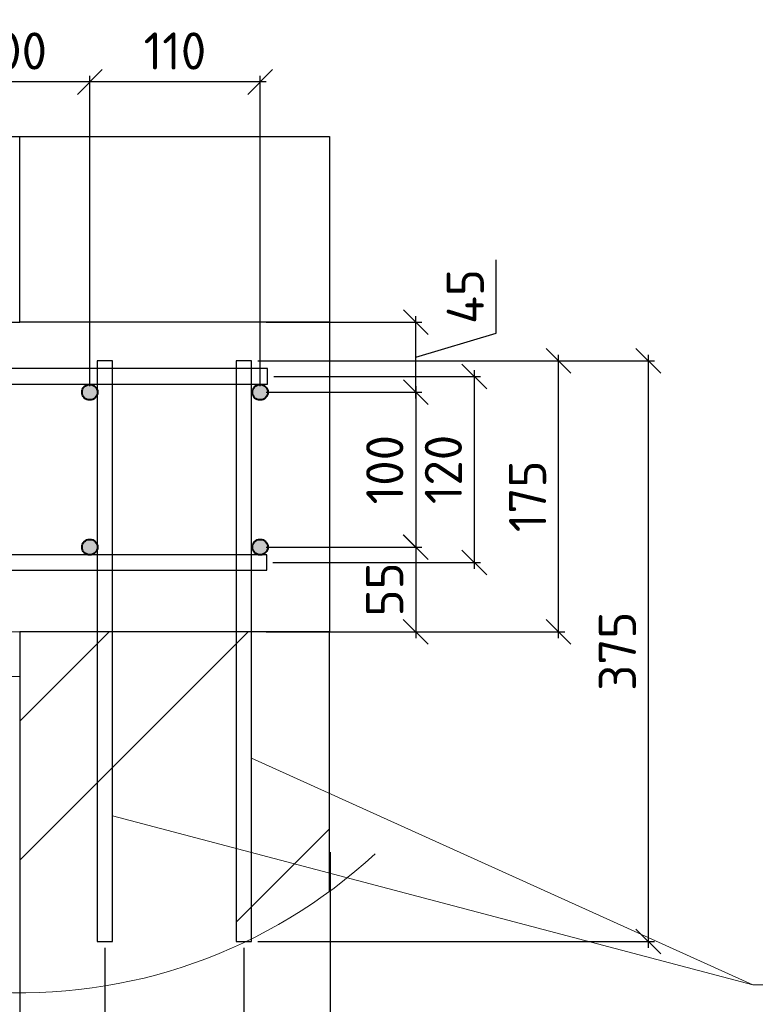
# Model space of a CAD drawing. Header units: millimetres. Extents: x 125896 to 2572636, y -120305 to 130347.
# Tile 295 of 320: x 425117 to 429867, y 85597 to 91956. Entities that reach past the tile are written whole.
import ezdxf

# ---------------------------------------------------------------- set-up
doc = ezdxf.new("R2010")
doc.units = ezdxf.units.MM
doc.linetypes.add('CENTER', pattern=[2, 1.25, -0.25, 0.25, -0.25])
for name, color, linetype, lineweight in [('Арматура', 152, 'Continuous', 40), ('ОСИ', 7, 'CENTER', 15), ('Столовая Двери и окна', 7, 'Continuous', 15), ('ТЕКСТ', 7, 'Continuous', 15)]:
    doc.layers.add(name, color=color, linetype=linetype, lineweight=lineweight)
doc.layers.add('ФВ-2', color=7, linetype='Continuous')
doc.styles.add('GOST-2.304_Type-B', font='GOST Common.ttf')
doc.styles.get("Standard").update_dxf_attribs({"font": 'isocpeur.ttf'})
doc.styles.add('ГОСТ', font='isocpeur.ttf')
doc.dimstyles.new('Осевые', dxfattribs={"dimscale": 0.7, "dimtxt": 450, "dimasz": 400, "dimexe": 100, "dimexo": 100, "dimgap": 100, "dimtad": 1, "dimdec": 0, "dimzin": 0, "dimdsep": 46, "dimtxsty": 'Standard', "dimblk": 'OBLIQUE', "dimcen": 9, "dimdle": 100, "dimazin": 0, "dimtm": 1e-09, "dimtfac": 1, "dimtdec": 0, "dimtofl": 0, "dimtmove": 0, "dimatfit": 3, "dimfxl": 1, "dimtolj": 1, "dimtzin": 0, "dimarcsym": 0})

# ---------------------------------------------------------------- blocks, each defined once
blk = doc.blocks.new('_OBLIQUE')
at = {"color": 0, "linetype": 'ByBlock'}
blk.add_line((-0.5, -0.5), (0.5, 0.5), dxfattribs=at)
blk = doc.blocks.new('*D345')
at = {"layer": 'Defpoints', "color": 0, "linetype": 'ByBlock', "lineweight": 20, "ltscale": 13, "transparency": 16777216}
for p in [(428324.5, 101281, -900), (428944.3, 100351.2), (406433.2, 86686.8, -900)]:
    blk.add_point(p, dxfattribs=at)
at = {"layer": 'ОСИ', "color": 0, "linetype": 'ByBlock', "lineweight": -2, "ltscale": 13, "transparency": 16777216}
for p, q in [((428343.9, 101251.9), (428963.7, 100322.1)), ((407024, 85737.6), (428973.4, 100370.6)), ((406452.7, 86657.7), (407072.5, 85727.9))]:
    blk.add_line(p, q, dxfattribs=at)
at = {"layer": 'ОСИ', "color": 0, "linetype": 'ByBlock', "lineweight": -2, "ltscale": 13, "transparency": 16777216, "xscale": 140, "yscale": 140, "zscale": 140}
for p, rotation in [((428944.3, 100351.2), 33.69006752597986), ((407053.1, 85757), 213.6900675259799)]:
    blk.add_blockref('_OBLIQUE', p, dxfattribs=dict(at, rotation=rotation))
at = {"layer": 'ОСИ', "color": 0, "linetype": 'ByBlock', "ltscale": 13, "transparency": 16777216, "insert": (417901.6, 93199.7), "char_height": 210, "attachment_point": 5, "rotation": 33.69007}
blk.add_mtext('\\A1;5262', dxfattribs=at)
blk = doc.blocks.new('*D346')
at = {"layer": 'Defpoints', "color": 0, "linetype": 'ByBlock', "lineweight": 20, "ltscale": 13, "transparency": 16777216}
for p in [(428012, 101707.7, -995.9), (429242.3, 99862.2), (405455.1, 86669.8, -995.9)]:
    blk.add_point(p, dxfattribs=at)
at = {"layer": 'ОСИ', "color": 0, "linetype": 'ByBlock', "lineweight": -2, "ltscale": 13, "transparency": 16777216}
for p, q in [((428031.4, 101678.5), (429261.7, 99833.1)), ((406656.3, 84804.9), (429271.4, 99881.6)), ((405474.5, 86640.6), (406704.9, 84795.2))]:
    blk.add_line(p, q, dxfattribs=at)
at = {"layer": 'ОСИ', "color": 0, "linetype": 'ByBlock', "lineweight": -2, "ltscale": 13, "transparency": 16777216, "xscale": 140, "yscale": 140, "zscale": 140}
for p, rotation in [((429242.3, 99862.2), 33.69006752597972), ((406685.4, 84824.3), 213.6900675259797)]:
    blk.add_blockref('_OBLIQUE', p, dxfattribs=dict(at, rotation=rotation))
at = {"layer": 'ОСИ', "color": 0, "linetype": 'ByBlock', "ltscale": 13, "transparency": 16777216, "insert": (417866.8, 92488.8), "char_height": 210, "attachment_point": 5, "rotation": 33.69007}
blk.add_mtext('\\A1;5422', dxfattribs=at)
blk = doc.blocks.new('*D380')
at = {"layer": 'Defpoints', "color": 0, "linetype": 'ByBlock', "lineweight": 20, "ltscale": 13, "transparency": 16777216}
for p in [(425117.1, 86990.8), (425667.1, 86002.4), (425667.1, 85143)]:
    blk.add_point(p, dxfattribs=at)
at = {"layer": 'ОСИ', "color": 0, "linetype": 'ByBlock', "lineweight": -2, "ltscale": 13, "transparency": 16777216}
for p, q in [((425117.1, 86950.8), (425117.1, 85103)), ((425667.1, 85962.4), (425667.1, 85103)), ((425077.1, 85143), (425707.1, 85143))]:
    blk.add_line(p, q, dxfattribs=at)
at = {"layer": 'ОСИ', "color": 0, "linetype": 'ByBlock', "lineweight": -2, "ltscale": 13, "transparency": 16777216, "xscale": 160, "yscale": 160, "zscale": 160, "rotation": 180}
blk.add_blockref('_OBLIQUE', (425117.1, 85143), dxfattribs=at)
at = {"layer": 'ОСИ', "color": 0, "linetype": 'ByBlock', "lineweight": -2, "ltscale": 13, "transparency": 16777216, "xscale": 160, "yscale": 160, "zscale": 160}
blk.add_blockref('_OBLIQUE', (425667.1, 85143), dxfattribs=at)
at = {"layer": 'ОСИ', "color": 0, "linetype": 'ByBlock', "ltscale": 13, "transparency": 16777216, "insert": (425392.1, 85343), "char_height": 240, "attachment_point": 5}
blk.add_mtext('\\A1;55', dxfattribs=at)
blk = doc.blocks.new('*D381')
at = {"layer": 'Defpoints', "color": 0, "linetype": 'ByBlock', "lineweight": 20, "ltscale": 13, "transparency": 16777216}
for p in [(425667.1, 86002.4), (426564.7, 86002.4), (426564.7, 85143)]:
    blk.add_point(p, dxfattribs=at)
at = {"layer": 'ОСИ', "color": 0, "linetype": 'ByBlock', "lineweight": -2, "ltscale": 13, "transparency": 16777216}
for p, q in [((425667.1, 85962.4), (425667.1, 85103)), ((426564.7, 85962.4), (426564.7, 85103)), ((425627.1, 85143), (426604.7, 85143))]:
    blk.add_line(p, q, dxfattribs=at)
at = {"layer": 'ОСИ', "color": 0, "linetype": 'ByBlock', "lineweight": -2, "ltscale": 13, "transparency": 16777216, "xscale": 160, "yscale": 160, "zscale": 160, "rotation": 180}
blk.add_blockref('_OBLIQUE', (425667.1, 85143), dxfattribs=at)
at = {"layer": 'ОСИ', "color": 0, "linetype": 'ByBlock', "lineweight": -2, "ltscale": 13, "transparency": 16777216, "xscale": 160, "yscale": 160, "zscale": 160}
blk.add_blockref('_OBLIQUE', (426564.7, 85143), dxfattribs=at)
at = {"layer": 'ОСИ', "color": 0, "linetype": 'ByBlock', "ltscale": 13, "transparency": 16777216, "insert": (426115.9, 85343), "char_height": 240, "attachment_point": 5}
blk.add_mtext('\\A1;90', dxfattribs=at)
blk = doc.blocks.new('*D328')
at = {"layer": 'Defpoints', "color": 0, "linetype": 'ByBlock', "lineweight": 20, "ltscale": 13, "transparency": 16777216}
for p in [(427122.6, 86620), (426564.7, 86002.4), (427122.6, 85143)]:
    blk.add_point(p, dxfattribs=at)
at = {"layer": 'ОСИ', "color": 0, "linetype": 'ByBlock', "lineweight": -2, "ltscale": 13, "transparency": 16777216}
for p, q in [((427122.6, 86580), (427122.6, 85103)), ((426564.7, 85962.4), (426564.7, 85103)), ((426524.7, 85143), (427162.6, 85143))]:
    blk.add_line(p, q, dxfattribs=at)
at = {"layer": 'ОСИ', "color": 0, "linetype": 'ByBlock', "lineweight": -2, "ltscale": 13, "transparency": 16777216, "xscale": 160, "yscale": 160, "zscale": 160, "rotation": 180}
blk.add_blockref('_OBLIQUE', (426564.7, 85143), dxfattribs=at)
at = {"layer": 'ОСИ', "color": 0, "linetype": 'ByBlock', "lineweight": -2, "ltscale": 13, "transparency": 16777216, "xscale": 160, "yscale": 160, "zscale": 160}
blk.add_blockref('_OBLIQUE', (427122.6, 85143), dxfattribs=at)
at = {"layer": 'ОСИ', "color": 0, "linetype": 'ByBlock', "ltscale": 13, "transparency": 16777216, "insert": (426843.7, 85343), "char_height": 240, "attachment_point": 5}
blk.add_mtext('\\A1;55', dxfattribs=at)
blk = doc.blocks.new('*D382')
at = {"layer": 'Defpoints', "color": 0, "linetype": 'ByBlock', "lineweight": 20, "ltscale": 13, "transparency": 16777216}
for p in [(426614.7, 89752.4), (429176.3, 89752.4), (426614.7, 86002.4)]:
    blk.add_point(p, dxfattribs=at)
at = {"layer": 'ОСИ', "color": 0, "linetype": 'ByBlock', "lineweight": -2, "ltscale": 13, "transparency": 16777216}
for p, q in [((429176.3, 85962.4), (429176.3, 89792.4)), ((426654.7, 89752.4), (429216.3, 89752.4)), ((426654.7, 86002.4), (429216.3, 86002.4))]:
    blk.add_line(p, q, dxfattribs=at)
at = {"layer": 'ОСИ', "color": 0, "linetype": 'ByBlock', "lineweight": -2, "ltscale": 13, "transparency": 16777216, "xscale": 160, "yscale": 160, "zscale": 160}
for p, rotation in [((429176.3, 89752.4), 90), ((429176.3, 86002.4), 270)]:
    blk.add_blockref('_OBLIQUE', p, dxfattribs=dict(at, rotation=rotation))
at = {"layer": 'ОСИ', "color": 0, "linetype": 'ByBlock', "ltscale": 13, "transparency": 16777216, "insert": (428976.3, 87877.4), "char_height": 240, "attachment_point": 5, "rotation": 90}
blk.add_mtext('\\A1;375', dxfattribs=at)
blk = doc.blocks.new('*D383')
at = {"layer": 'Defpoints', "color": 0, "linetype": 'ByBlock', "lineweight": 20, "ltscale": 13, "transparency": 16777216}
for p in [(427117.1, 89752.4), (428596.3, 89752.4), (427117.1, 88002.4)]:
    blk.add_point(p, dxfattribs=at)
at = {"layer": 'ОСИ', "color": 0, "linetype": 'ByBlock', "lineweight": -2, "ltscale": 13, "transparency": 16777216}
for p, q in [((428596.3, 87962.4), (428596.3, 89792.4)), ((427157.1, 89752.4), (428636.3, 89752.4)), ((427157.1, 88002.4), (428636.3, 88002.4))]:
    blk.add_line(p, q, dxfattribs=at)
at = {"layer": 'ОСИ', "color": 0, "linetype": 'ByBlock', "lineweight": -2, "ltscale": 13, "transparency": 16777216, "xscale": 160, "yscale": 160, "zscale": 160}
for p, rotation in [((428596.3, 89752.4), 90), ((428596.3, 88002.4), 270)]:
    blk.add_blockref('_OBLIQUE', p, dxfattribs=dict(at, rotation=rotation))
at = {"layer": 'ОСИ', "color": 0, "linetype": 'ByBlock', "ltscale": 13, "transparency": 16777216, "insert": (428396.3, 88877.4), "char_height": 240, "attachment_point": 5, "rotation": 90}
blk.add_mtext('\\A1;175', dxfattribs=at)
blk = doc.blocks.new('*D384')
at = {"layer": 'Defpoints', "color": 0, "linetype": 'ByBlock', "lineweight": 20, "ltscale": 13, "transparency": 16777216}
for p in [(426669.4, 89550), (426669.4, 88550), (427674.1, 88550)]:
    blk.add_point(p, dxfattribs=at)
at = {"layer": 'ОСИ', "color": 0, "linetype": 'ByBlock', "lineweight": -2, "ltscale": 13, "transparency": 16777216}
for p, q in [((426709.4, 89550), (427714.1, 89550)), ((427674.1, 89590), (427674.1, 88510)), ((426709.4, 88550), (427714.1, 88550))]:
    blk.add_line(p, q, dxfattribs=at)
at = {"layer": 'ОСИ', "color": 0, "linetype": 'ByBlock', "lineweight": -2, "ltscale": 13, "transparency": 16777216, "xscale": 160, "yscale": 160, "zscale": 160}
for p, rotation in [((427674.1, 89550), 90), ((427674.1, 88550), 270)]:
    blk.add_blockref('_OBLIQUE', p, dxfattribs=dict(at, rotation=rotation))
at = {"layer": 'ОСИ', "color": 0, "linetype": 'ByBlock', "ltscale": 13, "transparency": 16777216, "insert": (427474.1, 89050), "char_height": 240, "attachment_point": 5, "rotation": 90}
blk.add_mtext('\\A1;100', dxfattribs=at)
blk = doc.blocks.new('*D385')
at = {"layer": 'Defpoints', "color": 0, "linetype": 'ByBlock', "lineweight": 20, "ltscale": 13, "transparency": 16777216}
for p in [(426669.4, 90002.4), (427674.1, 90002.4), (426669.4, 89550)]:
    blk.add_point(p, dxfattribs=at)
at = {"layer": 'ОСИ', "color": 0, "linetype": 'ByBlock', "lineweight": -2, "ltscale": 13, "transparency": 16777216}
for p, q in [((428194.1, 89932.2), (428194.1, 90404.2)), ((427674.1, 89510), (427674.1, 90042.4)), ((426709.4, 90002.4), (427714.1, 90002.4)), ((427674.1, 89776.2), (428194.1, 89932.2)), ((426709.4, 89550), (427714.1, 89550))]:
    blk.add_line(p, q, dxfattribs=at)
at = {"layer": 'ОСИ', "color": 0, "linetype": 'ByBlock', "lineweight": -2, "ltscale": 13, "transparency": 16777216, "xscale": 160, "yscale": 160, "zscale": 160}
for p, rotation in [((427674.1, 90002.4), 90), ((427674.1, 89550), 270)]:
    blk.add_blockref('_OBLIQUE', p, dxfattribs=dict(at, rotation=rotation))
at = {"layer": 'ОСИ', "color": 0, "linetype": 'ByBlock', "ltscale": 13, "transparency": 16777216, "insert": (427994.1, 90168.2), "char_height": 240, "attachment_point": 5, "rotation": 90}
blk.add_mtext('\\A1;45', dxfattribs=at)
blk = doc.blocks.new('*D386')
at = {"layer": 'Defpoints', "color": 0, "linetype": 'ByBlock', "lineweight": 20, "ltscale": 13, "transparency": 16777216}
for p in [(426669.4, 88550), (426669.4, 88002.4), (427673.7, 88002.4)]:
    blk.add_point(p, dxfattribs=at)
at = {"layer": 'ОСИ', "color": 0, "linetype": 'ByBlock', "lineweight": -2, "ltscale": 13, "transparency": 16777216}
for p, q in [((427673.7, 88590), (427673.7, 87962.4)), ((426709.4, 88550), (427713.7, 88550)), ((426709.4, 88002.4), (427713.7, 88002.4))]:
    blk.add_line(p, q, dxfattribs=at)
at = {"layer": 'ОСИ', "color": 0, "linetype": 'ByBlock', "lineweight": -2, "ltscale": 13, "transparency": 16777216, "xscale": 160, "yscale": 160, "zscale": 160}
for p, rotation in [((427673.7, 88550), 90), ((427673.7, 88002.4), 270)]:
    blk.add_blockref('_OBLIQUE', p, dxfattribs=dict(at, rotation=rotation))
at = {"layer": 'ОСИ', "color": 0, "linetype": 'ByBlock', "ltscale": 13, "transparency": 16777216, "insert": (427473.7, 88276.2), "char_height": 240, "attachment_point": 5, "rotation": 90}
blk.add_mtext('\\A1;55', dxfattribs=at)
blk = doc.blocks.new('*D387')
at = {"layer": 'Defpoints', "color": 0, "linetype": 'ByBlock', "lineweight": 20, "ltscale": 13, "transparency": 16777216}
for p in [(426717.1, 89652.4), (428052.5, 89652.4), (426712.2, 88450.1)]:
    blk.add_point(p, dxfattribs=at)
at = {"layer": 'ОСИ', "color": 0, "linetype": 'ByBlock', "lineweight": -2, "ltscale": 13, "transparency": 16777216}
for p, q in [((428052.5, 88410.1), (428052.5, 89692.4)), ((426757.1, 89652.4), (428092.5, 89652.4)), ((426752.2, 88450.1), (428092.5, 88450.1))]:
    blk.add_line(p, q, dxfattribs=at)
at = {"layer": 'ОСИ', "color": 0, "linetype": 'ByBlock', "lineweight": -2, "ltscale": 13, "transparency": 16777216, "xscale": 160, "yscale": 160, "zscale": 160}
for p, rotation in [((428052.5, 89652.4), 90), ((428052.5, 88450.1), 270)]:
    blk.add_blockref('_OBLIQUE', p, dxfattribs=dict(at, rotation=rotation))
at = {"layer": 'ОСИ', "color": 0, "linetype": 'ByBlock', "ltscale": 13, "transparency": 16777216, "insert": (427852.5, 89051.2), "char_height": 240, "attachment_point": 5, "rotation": 90}
blk.add_mtext('\\A1;120', dxfattribs=at)
blk = doc.blocks.new('*D388')
at = {"layer": 'Defpoints', "color": 0, "linetype": 'ByBlock', "lineweight": 20, "ltscale": 13, "transparency": 16777216}
for p in [(425569.4, 91553.9), (425569.4, 89550), (426669.4, 89550)]:
    blk.add_point(p, dxfattribs=at)
at = {"layer": 'ОСИ', "color": 0, "linetype": 'ByBlock', "lineweight": -2, "ltscale": 13, "transparency": 16777216}
for p, q in [((425569.4, 89590), (425569.4, 91593.9)), ((426669.4, 89590), (426669.4, 91593.9)), ((426709.4, 91553.9), (425529.4, 91553.9))]:
    blk.add_line(p, q, dxfattribs=at)
at = {"layer": 'ОСИ', "color": 0, "linetype": 'ByBlock', "lineweight": -2, "ltscale": 13, "transparency": 16777216, "xscale": 160, "yscale": 160, "zscale": 160, "rotation": 180}
blk.add_blockref('_OBLIQUE', (425569.4, 91553.9), dxfattribs=at)
at = {"layer": 'ОСИ', "color": 0, "linetype": 'ByBlock', "lineweight": -2, "ltscale": 13, "transparency": 16777216, "xscale": 160, "yscale": 160, "zscale": 160}
blk.add_blockref('_OBLIQUE', (426669.4, 91553.9), dxfattribs=at)
at = {"layer": 'ОСИ', "color": 0, "linetype": 'ByBlock', "ltscale": 13, "transparency": 16777216, "insert": (426119.4, 91753.9), "char_height": 240, "attachment_point": 5}
blk.add_mtext('\\A1;110', dxfattribs=at)
blk = doc.blocks.new('*D389')
at = {"layer": 'Defpoints', "color": 0, "linetype": 'ByBlock', "lineweight": 20, "ltscale": 13, "transparency": 16777216}
for p in [(424569.4, 91553.9), (424569.4, 89550), (425569.4, 89550)]:
    blk.add_point(p, dxfattribs=at)
at = {"layer": 'ОСИ', "color": 0, "linetype": 'ByBlock', "lineweight": -2, "ltscale": 13, "transparency": 16777216}
for p, q in [((424569.4, 89590), (424569.4, 91593.9)), ((425569.4, 89590), (425569.4, 91593.9)), ((425609.4, 91553.9), (424529.4, 91553.9))]:
    blk.add_line(p, q, dxfattribs=at)
at = {"layer": 'ОСИ', "color": 0, "linetype": 'ByBlock', "lineweight": -2, "ltscale": 13, "transparency": 16777216, "xscale": 160, "yscale": 160, "zscale": 160, "rotation": 180}
blk.add_blockref('_OBLIQUE', (424569.4, 91553.9), dxfattribs=at)
at = {"layer": 'ОСИ', "color": 0, "linetype": 'ByBlock', "lineweight": -2, "ltscale": 13, "transparency": 16777216, "xscale": 160, "yscale": 160, "zscale": 160}
blk.add_blockref('_OBLIQUE', (425569.4, 91553.9), dxfattribs=at)
at = {"layer": 'ОСИ', "color": 0, "linetype": 'ByBlock', "ltscale": 13, "transparency": 16777216, "insert": (425069.4, 91753.9), "char_height": 240, "attachment_point": 5}
blk.add_mtext('\\A1;100', dxfattribs=at)

msp = doc.modelspace()

# ---------------------------------------------------------------- hatches: boundary and pattern name
at = {"layer": 'Арматура'}
h = msp.add_hatch(color=256, dxfattribs=at)
edge = h.paths.add_edge_path()
edge.add_arc((425569.4, 89550), 50, 0, 360)
h = msp.add_hatch(color=256, dxfattribs=at)
edge = h.paths.add_edge_path()
edge.add_arc((426669.4, 89550), 50, 0, 360)
h = msp.add_hatch(color=256, dxfattribs=at)
edge = h.paths.add_edge_path()
edge.add_arc((425569.4, 88550), 50, 0, 360)
h = msp.add_hatch(color=256, dxfattribs=at)
edge = h.paths.add_edge_path()
edge.add_arc((426669.4, 88550), 50, 0, 360)
at = {"layer": 'ФВ-2', "lineweight": 20, "true_color": 0x000000}
h = msp.add_hatch(dxfattribs=at)
h.set_pattern_fill('ANSI32', color=18, scale=200)
h.set_pattern_definition([(45, (-2399534.9, -913337), (-1347.0384, 1347.0384), []), (45, (-2398636.9, -913337), (-1347.0384, 1347.0384), [])])
edge = h.paths.add_edge_path()
edge.add_line((427117.1, 86325.6), (427117.1, 88002.4))
edge.add_line((427117.1, 88002.4), (425117.1, 88002.4))
edge.add_line((425117.1, 88002.4), (425117.1, 85670.3))

# ---------------------------------------------------------------- linework, layer by layer
at = {"layer": 'Арматура'}
for centre in [(425569.4, 89550), (426669.4, 89550), (425569.4, 88550), (426669.4, 88550)]:
    msp.add_circle(centre, 50, dxfattribs=at)
at = {"layer": 'Столовая Двери и окна', "color": 18, "lineweight": 30, "true_color": 0x000000}
for p, q in [((422511.3, 91202.4), (425117.1, 91202.4)), ((427117.1, 90002.4), (427117.1, 88002.4))]:
    msp.add_line(p, q, dxfattribs=at)
at = {"layer": 'Столовая Двери и окна', "color": 18, "lineweight": 20, "true_color": 0x000000}
for p, q in [((429850.9, 85724), (426614.7, 87186.1)), ((425717.1, 86815.1), (429850.9, 85724)), ((429850.9, 85724), (433621.4, 85724))]:
    msp.add_line(p, q, dxfattribs=at)
at = {"layer": 'Столовая Двери и окна', "color": 18, "lineweight": 30, "true_color": 0x000000}
msp.add_lwpolyline([(427117.1, 90002.4), (425117.1, 90002.4), (425117.1, 91202.4), (427117.1, 91202.4)], close=True, dxfattribs=at)
for points in [[(421874.3, 90002.4), (423117.1, 90002.4), (423117.1, 90002.4), (425117.1, 90002.4)], [(427117.1, 86325.6), (427117.1, 88002.4), (425117.1, 88002.4), (425117.1, 85670.3)]]:
    msp.add_lwpolyline(points, dxfattribs=at)
at = {"layer": 'Столовая Двери и окна', "color": 5, "lineweight": 30}
for points in [[(425717.1, 89752.4), (425617.1, 89752.4), (425617.1, 86002.4), (425717.1, 86002.4)], [(426614.7, 89752.4), (426514.7, 89752.4), (426514.7, 86002.4), (426614.7, 86002.4)]]:
    msp.add_lwpolyline(points, close=True, dxfattribs=at)
at = {"layer": 'Столовая Двери и окна', "color": 146, "lineweight": 30, "true_color": 0x105689}
for points in [[(421782.8, 89602.4), (426717.1, 89602.4), (426717.1, 89702.4), (421800.9, 89702.4)], [(421800.4, 88400.1), (426712.2, 88400.1), (426712.2, 88500.1), (421782.4, 88500.1)]]:
    msp.add_lwpolyline(points, dxfattribs=at)
at = {"layer": 'Столовая Двери и окна', "color": 18, "lineweight": 20, "true_color": 0x000000, "elevation": -1800}
msp.add_lwpolyline([(422611.9, 86781.4), (424009.8, 87713.3), (425117.1, 87713.3), (425117.1, 88002.4), (423817.1, 88002.4), (422391.3, 87051.8)], dxfattribs=at)
at = {"layer": 'Столовая Двери и окна', "color": 18, "lineweight": 20, "true_color": 0x000000}
msp.add_arc((425117.1, 89050), 3379.7, 266.25741, 312.77266, dxfattribs=at)

# ---------------------------------------------------------------- texts
at = {"insert": (226281.3, 113282.4), "char_height": 250, "attachment_point": 1, "style": 'ГОСТ'}
msp.add_mtext_dynamic_manual_height_columns('\\A1;\\pi9384.38;{\\H1.5152x;\\P\\pi1250;Общие указания\\P\\pi250;}1.^IРабочая документация разработана в соответствии с заданием на проектирование, требованиями действующих технических регламентов, стандартов, сводов правил и других документов, содержащих установленные требования.\\P2.^IРабочая документация выполнена в соответствии со следующими нормативными и техническими документами:\\P-^IСП 20.13330.2016 "Нагрузки и Воздействия";\\P-^IСП 63.13330.2012 "Бетонные и железобетонные конструкции. Основные положения";\\P-^IСП 22.13330.2016 "Основания зданий и сооружений";\\P-^IСП 45.13330.2012 "Земляные сооружения, основания и фундаменты".\\P3.   За относительную отметку 0,000 принята отметка чистого пола первого этажа.\\P4.^IПеречень видов работ, для которых необходимо составлять акты освидетельствования скрытых работ:\\P-^Iармирование конструкций;\\P-^Iосвидетельствование опалубки перед бетонированием;\\P-^Iвыполнение сварочных работ;\\P-^Iотбор контрольных проб бетона;\\P-^Iсоответствие законченных железобетонных конструкций проекту с отображением качества работ;\\P-^Iустройство монолитных конструкций, выполняемых в зимнее время;  \\P\\pi0;  -    устройство гидроизоляции;\\P\\pi250;-^Iуплотнение грунтов и обратную засыпку.\\PЗапрещается выполнение последующих работ при отсутствии актов освидетельствования предшествующих скрытых работ во всех случаях.\\P\\pi0;        5. Проект рассчитан на производство работ в период положительных температур. В случае выполнения работ при отрицательных температурах необходимо выполнять требования СНиП часть 3 по производству работ и ППР.\\P        6. При минимальной температуре воздуха до минус 15°С допускается: выдерживание бетона в конструкции методом термоса, при предварительном разогреве бетонной смеси, форсированный электроразогрев бетона в конструкции с повторным уплотнением.\\P\\pi250;При минимальной температуре воздуха до минус 25°С допускается: обогрев бетона в греющей опалубке с помощью низкотемпературных электронагревателей, электродный сквозной прогрев бетона, электрообогрев с помощью греющего провода.\\P\\pi0;7. При отрицательной температуре воздуха уплотнение грунта обратной засыпки в траншеях должно \\Pосуществляться до достижения коэффициента уплотнения 0,98. \\PВремя уплотнения грунта в зависимости от температуры воздуха: \\P\\pi250;-^Iпри t{\\H0.7x;\\So^ ;}-5, 90-120 минут; при t{\\H0.7x;\\So^ ;\\H1.42857x;-10, 60-90 минут; }при t{\\H0.7x;\\So^ ;\\H1.42857x;-20, 40-60 минут; }при t{\\H0.7x;\\So^ ;\\H1.42857x;-30, 20-30 минут;\\P\\pi0;Работы по выполнению насыпей и обратных засыпок при отрицательных температурах должны производить с учетом следующих требований:\\P\\pi250;-^Iподготовку поверхности (основания) насыпи и обратных засыпок следует выполнять с полным удалением снега, льда, промерзшего слоя слабого и пучинистого грунта на всю его глубину;\\P-^Iотсыпку в насыпь и обратные засыпки грунтов необходимо производить при их природной влажности и в талом состоянии с содержанием комьев мерзлого грунта, не превышающим требований, приведенных в приложении М СП 45.13330.2017. Свод правил. Земляные сооружения, основания и фундаменты., и, как правило, на не промерзшие ранее отсыпанные и уплотненные слои. В отдельных случаях при согласовании с автором проекта допускается грунты отсыпать на непучинистые грунты, промерзшие на глубину не более 15 см;\\P-^Iпри пониженной влажности отсыпанных грунтов для их уплотнения следует применять более тяжелое грунтоуплотняющее оборудование; \\P-^Iработы по отсыпке и уплотнению каждого слоя должны выполнять в течение одной рабочей смены; - при выполнении насыпей из глинистых грунтов при обильном снеговыпадении все работы должны быть прекращены; - перерывы в работах по выполнению насыпей и обратных засыпок допускаются только при условиях, что за время перерыва глубина промерзания ранее уплотненных пучинистых грунтов не превысит 15 см или на время перерыва ранее уплотненные грунты утепляются специальными средствами (например, маловлажным рыхлым грунтом, который в последующем удаляется); - все работы по отсыпке грунтов и их уплотнению выполняют с повышенной интенсивностью.}', width=20474.372, gutter_width=5800, heights=[24436.9], dxfattribs=at)
at = {"layer": 'ТЕКСТ', "ltscale": 100, "insert": (354982.7, 96305.2), "char_height": 250, "attachment_point": 1, "style": 'GOST-2.304_Type-B'}
msp.add_mtext_dynamic_manual_height_columns('\\pi750;Примечание\\P1 Обратную засыпку пазух выполнять непучинистым, ненабухающим грунтом без органических включений с проливкой водой слоями не более 20 см с уплотнением грунта до коэффициента уплотнения 0,95. Условия работ по выполнению обратной засыпки при отрицательных температурах смотреть в общих указаниях лист 1.\\P2 При производстве земляных работ не допускать ухудшения свойств грунтов и качества подготовленного основания вследствие замачивания, промерзания, размыва, повреждения механизмами и транспортом.\\P3 Поз. 9 и 11 установить на хим. анкер BIT 200 (EASY FIX DIT-200) или аналог. Анкеровка выполняется в теле стен, ступеней и в теле плиты по всей длине с шагом 200 мм. Отверстие диаметром 12 мм.\\P4 При изготовлении пространственных арматурных каркасов соединение стержней выполнять при помощи вязальной проволоки. \\P5 Поз. 7 установить в шахматном порядке.\\P6 Выполнить обмазочную гидроизоляцию внутренних поверхностей вертикальных Ж/Б конструкций, соприкасающихся с грунтом под лестничным маршем за 2 раза. Материал гидроизоляции - Битумно-резиновая мастика Технониколь AquaMast\\P7 Выполнить укладку рулонной гидроизоляции Техноэласт ЭПП под устройство лестничного марша.', width=17507.725, gutter_width=1250, heights=[0], dxfattribs=at)

# ---------------------------------------------------------------- dimensions: what is measured, and where the dimension line sits
at = {"layer": 'ОСИ', "linetype": 'ByBlock', "ltscale": 13}
for p1, p2, distance, picture, middle in [((405455.1, 86669.8, -995.9), (428012, 101707.7, -995.9), -2218, '*D346', (417866.8, 92488.8)), ((406433.2, 86686.8, -900), (428324.5, 101281, -900), -1117.5, '*D345', (417901.6, 93199.7))]:
    dim = msp.add_aligned_dim(p1=p1, p2=p2, distance=distance, dimstyle='Осевые', override={"dimtxt": 300, "dimasz": 200, "dimexe": 50, "dimexo": 50, "dimlfac": 0.2, "dimdle": 50, "dimtmove": 1}, dxfattribs=at)
    dim.commit()
    dim.dimension.update_dxf_attribs({"geometry": picture, "text_midpoint": middle})
for base, p1, p2, picture, middle in [((424569.4, 91553.9), (425569.4, 89550), (424569.4, 89550), '*D389', (425069.4, 91753.9)), ((425569.4, 91553.9), (426669.4, 89550), (425569.4, 89550), '*D388', (426119.4, 91753.9)), ((425667.1, 85143), (425117.1, 86990.8), (425667.1, 86002.4), '*D380', (425392.1, 85343)), ((426564.7, 85143), (425667.1, 86002.4), (426564.7, 86002.4), '*D381', (426115.9, 85343))]:
    dim = msp.add_linear_dim(base=base, p1=p1, p2=p2, dimstyle='Осевые', override={"dimscale": 0.8, "dimtxt": 300, "dimasz": 200, "dimexe": 50, "dimexo": 50, "dimlfac": 0.1, "dimdle": 50, "dimtmove": 1}, dxfattribs=at)
    dim.commit()
    dim.dimension.update_dxf_attribs({"geometry": picture, "text_midpoint": middle})
for base, p1, p2, picture, middle in [((427674.1, 90002.4), (426669.4, 89550), (426669.4, 90002.4), '*D385', (427994.1, 90012.2)), ((429176.3, 89752.4), (426614.7, 86002.4), (426614.7, 89752.4), '*D382', (428976.3, 87877.4)), ((428596.3, 89752.4), (427117.1, 88002.4), (427117.1, 89752.4), '*D383', (428396.3, 88877.4)), ((428052.5, 89652.4), (426712.2, 88450.1), (426717.1, 89652.4), '*D387', (427852.5, 89051.2)), ((427674.1, 88550), (426669.4, 89550), (426669.4, 88550), '*D384', (427474.1, 89050)), ((427673.7, 88002.4), (426669.4, 88550), (426669.4, 88002.4), '*D386', (427473.7, 88276.2))]:
    dim = msp.add_linear_dim(base=base, p1=p1, p2=p2, angle=90, dimstyle='Осевые', override={"dimscale": 0.8, "dimtxt": 300, "dimasz": 200, "dimexe": 50, "dimexo": 50, "dimlfac": 0.1, "dimdle": 50, "dimtmove": 1}, dxfattribs=at)
    dim.commit()
    dim.dimension.update_dxf_attribs({"geometry": picture, "text_midpoint": middle})
dim = msp.add_linear_dim(base=(427122.6, 85143), p1=(426564.7, 86002.4), p2=(427122.6, 86620), text='55', dimstyle='Осевые', override={"dimscale": 0.8, "dimtxt": 300, "dimasz": 200, "dimexe": 50, "dimexo": 50, "dimlfac": 0.1, "dimdle": 50, "dimtmove": 1}, dxfattribs=at)
dim.commit()
dim.dimension.update_dxf_attribs({"geometry": '*D328', "text_midpoint": (426843.7, 85343)})

doc.saveas('drawing.dxf')
